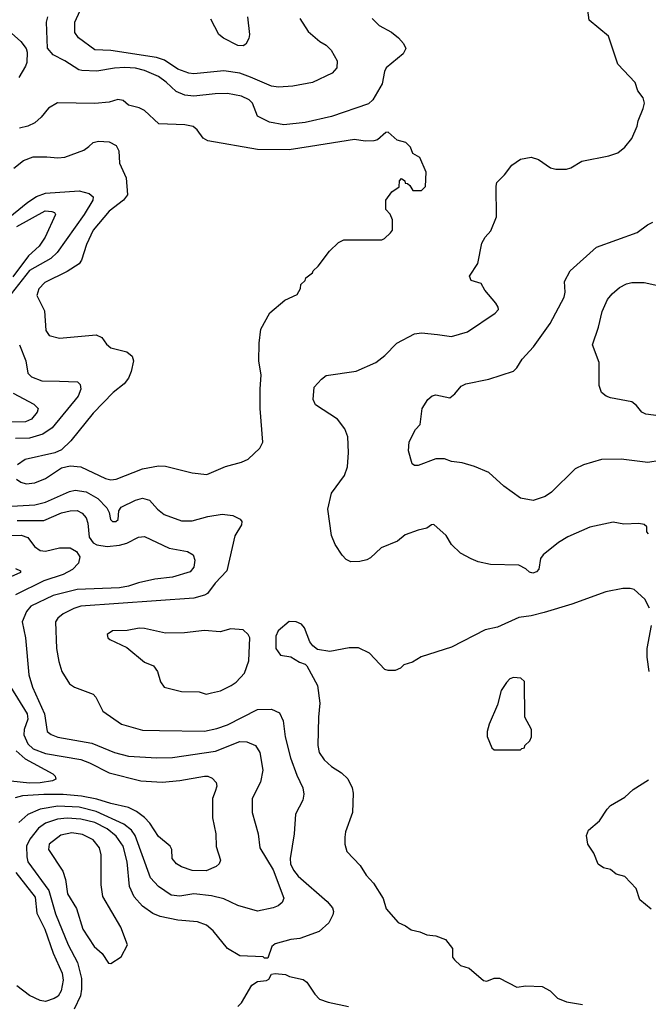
# Model space of a CAD drawing. Extents: x 997028 to 1115134, y 536408 to 618974.
# Tile 424 of 473: x 1101979 to 1105538, y 545468 to 551048. Entities that reach past the tile are written whole.
import ezdxf

# ---------------------------------------------------------------- set-up
doc = ezdxf.new("R2010")
doc.units = 0

msp = doc.modelspace()

# ---------------------------------------------------------------- linework, layer by layer
at = {"layer": '0CON10XD'}
for points in [[(1103566.2, 551055), (1103611.7, 550981.7), (1103678.8, 550925), (1103715, 550904), (1103742, 550875), (1103776.2, 550815), (1103774.2, 550775), (1103748, 550745), (1103637.8, 550692.2), (1103525, 550670.7), (1103445, 550666.5), (1103405, 550671.2), (1103285, 550723.5), (1103225, 550745.8), (1103135, 550759.4), (1102965, 550741.6), (1102936.2, 550745), (1102875, 550767.7), (1102799.6, 550819.6), (1102753.6, 550833.6), (1102495, 550872.8), (1102405, 550877.1), (1102311.2, 550945), (1102292, 550975), (1102290.4, 551035), (1102341.3, 551145)], [(1104344.3, 549264.3), (1104425, 549253.1), (1104515, 549279.4), (1104671.2, 549385), (1104690, 549405), (1104688.8, 549418.8), (1104675, 549442.5), (1104613.3, 549515), (1104593, 549553), (1104535, 549570), (1104526.7, 549595), (1104573.9, 549666.1), (1104595, 549782.5), (1104614.2, 549815.8), (1104647.7, 549852.3), (1104679.3, 549930.7), (1104676.2, 550105), (1104681.2, 550125), (1104725, 550170), (1104765.5, 550224.5), (1104815, 550258.6), (1104875, 550268.9), (1104916.2, 550256.2), (1104985, 550208), (1105015, 550201.4), (1105075, 550201.4), (1105100.6, 550209.4), (1105162.6, 550247.4), (1105315, 550277.5), (1105365.6, 550294.4), (1105405, 550326.7), (1105446.2, 550375), (1105476.2, 550445), (1105481.2, 550475), (1105508.8, 550545), (1105516.7, 550575), (1105510, 550605), (1105480, 550645), (1105465, 550692.5), (1105366.4, 550796.4), (1105313.3, 550955), (1105203.3, 551045), (1105193.3, 551115)], [(1103975.7, 551055), (1104015.3, 551015.3), (1104085, 550976.7), (1104124.6, 550944.6), (1104152.6, 550912.6), (1104165.7, 550884.3), (1104150, 550855), (1104053.6, 550775), (1104044.6, 550755), (1104031.8, 550685), (1103978.9, 550595), (1103955, 550571.4), (1103745, 550499.1), (1103595, 550466.2), (1103475, 550453.2), (1103393, 550467), (1103325, 550500.8), (1103297.5, 550575), (1103277.5, 550595), (1103235, 550614.5), (1103155, 550629.5), (1103085, 550628.5), (1102965, 550615.3), (1102915, 550621.1), (1102865, 550640.9), (1102808.2, 550695), (1102765, 550726.5), (1102685, 550761.2), (1102635, 550772.9), (1102575, 550777.5), (1102515, 550774.2), (1102415, 550757.5), (1102330.7, 550760.7), (1102313.8, 550765), (1102235.4, 550815.4), (1102168.3, 550848.3), (1102137.3, 550887.3), (1102130, 551035), (1102138.1, 551065)], [(1103269.3, 551065), (1103281.1, 550965), (1103277.4, 550942.6), (1103260, 550910), (1103245, 550900), (1103215, 550901.9), (1103133.4, 550943.4), (1103105.7, 550965), (1103061.9, 551051.9)], [(1101931.7, 550971.7), (1101985.5, 550925.5), (1102015.7, 550885.7), (1102021.2, 550865), (1102020, 550805), (1102012.5, 550785), (1101975, 550721.2)], [(1102015, 548417.5), (1102065, 548423.1), (1102125, 548448.1), (1102215, 548508), (1102265, 548520), (1102324.5, 548514.5), (1102465, 548448.5), (1102495, 548440.4), (1102526.2, 548445), (1102675, 548502.9), (1102765, 548519.6), (1102805, 548518.5), (1102955, 548481.1), (1103038.3, 548471.7), (1103145, 548515.6), (1103235, 548540), (1103272.3, 548557.7), (1103339.5, 548620.5), (1103356.2, 548655), (1103340, 548845), (1103340, 548955), (1103347.1, 549035), (1103333, 549113), (1103334.2, 549215), (1103343.8, 549295), (1103395, 549386.7), (1103481.2, 549458.8), (1103549.3, 549490.7), (1103570, 549525), (1103571.7, 549548.3), (1103595, 549570), (1103600, 549585), (1103636.4, 549613.6), (1103640, 549625), (1103669.3, 549650.7), (1103734.2, 549735.8), (1103784.1, 549785.9), (1103815, 549800), (1104029.3, 549800.7), (1104045, 549807.5), (1104079.3, 549840.7), (1104090, 549855), (1104090, 549915), (1104077, 549947), (1104053, 549973), (1104052.5, 550025), (1104087, 550073), (1104128.3, 550101.7), (1104130, 550135), (1104141.7, 550148.3), (1104160, 550135), (1104161.7, 550121.7), (1104175, 550120), (1104188.3, 550108.3), (1104205, 550080), (1104255, 550080), (1104277, 550103), (1104280, 550185), (1104245, 550267.5), (1104205, 550290), (1104192.5, 550325), (1104165, 550352.5), (1104116.4, 550366.4), (1104065, 550410), (1104051.7, 550408.3), (1104005, 550366.7), (1103985, 550361.2), (1103935, 550360), (1103875, 550370), (1103625, 550330), (1103505, 550311.5), (1103325, 550312.3), (1103045, 550362.3), (1103017.4, 550377.4), (1102983.6, 550423.6), (1102962.2, 550442.2), (1102915, 550453.1), (1102767.5, 550457.5), (1102685, 550533.8), (1102655, 550548.8), (1102595, 550563.3), (1102565, 550590), (1102535, 550596.2), (1102485, 550581.2), (1102405, 550573.1), (1102193.8, 550576.2), (1102143, 550547), (1102100.8, 550495), (1102065, 550462.9), (1102025.5, 550444.5), (1101977.2, 550432.8)], [(1101945, 550206.9), (1102000.2, 550249.8), (1102055, 550270.5), (1102132, 550272), (1102195, 550265.5), (1102235, 550269.5), (1102341.7, 550308.3), (1102369.8, 550330.2), (1102395, 550351.9), (1102425, 550360), (1102485, 550356), (1102526.2, 550335), (1102540, 550305), (1102544, 550235), (1102582.7, 550152.7), (1102590, 550055), (1102567.3, 550025), (1102486.3, 549963.7), (1102395.9, 549855), (1102358.1, 549775), (1102329.2, 549685), (1102315.4, 549665), (1102248.1, 549621.9), (1102122, 549558), (1102086.9, 549523.1), (1102075.5, 549485), (1102118.5, 549398.5), (1102126.8, 549286.8), (1102145, 549258), (1102205, 549243.1), (1102412, 549262), (1102445, 549247.5), (1102470.2, 549210.2), (1102495, 549188.1), (1102585, 549165.6), (1102615, 549141.2), (1102623.1, 549115), (1102610.4, 549055), (1102595, 549016), (1102571.4, 548985), (1102508.6, 548935), (1102395, 548818.1), (1102267.8, 548662.2), (1102215, 548610), (1102177.1, 548592.9), (1102010, 548555), (1101966.7, 548525)], [(1101839.7, 549865), (1102025, 550014.7), (1102075, 550046.9), (1102124.8, 550065.2), (1102315, 550077.7), (1102373, 550063), (1102395.5, 550045), (1102392.5, 550025), (1102343.3, 549945), (1102191.7, 549728.3), (1102154.8, 549695.2), (1102035, 549626.1), (1101931.1, 549495)], [(1101962.9, 549877.2), (1102124, 549965), (1102160.9, 549960.9), (1102176, 549955), (1102182.5, 549945), (1102124.1, 549815), (1102088.7, 549765), (1102029.2, 549710.8), (1101939.3, 549590.7)], [(1105605, 548549.5), (1105535, 548539.5), (1105385, 548558.6), (1105274.4, 548555.6), (1105172.5, 548525), (1105125, 548502), (1104989.8, 548370.2), (1104954.5, 548345.5), (1104885.7, 548324.3), (1104815, 548335.8), (1104720, 548405), (1104635, 548482), (1104555, 548516.2), (1104485, 548536.2), (1104425, 548543.8), (1104385, 548560), (1104335, 548560), (1104235, 548521.2), (1104215, 548522.5), (1104201.2, 548531.2), (1104180, 548605), (1104184.2, 548655.8), (1104221.2, 548725), (1104246, 548755), (1104257.1, 548845), (1104290, 548895), (1104315, 548915.8), (1104335, 548922.5), (1104415, 548906.2), (1104442.1, 548927.9), (1104478.9, 548971.1), (1104504.6, 548985.4), (1104635, 549011.9), (1104775, 549056.7), (1104793.3, 549075), (1104823.8, 549125), (1104889.2, 549195), (1104983.4, 549326.6), (1105061.4, 549475), (1105066.9, 549505), (1105064.2, 549565), (1105095.8, 549624.2), (1105245, 549759.2), (1105475, 549841.4), (1105533.4, 549886.6), (1105565, 549901.2)], [(1105625, 548800.4), (1105525, 548813.2), (1105502.2, 548825), (1105472.2, 548862.2), (1105445, 548882.7), (1105325, 548905.7), (1105300, 548915), (1105274, 548935), (1105260, 548975), (1105260, 549105), (1105223.3, 549205), (1105256.5, 549305), (1105278.2, 549395), (1105307.7, 549462.3), (1105334.7, 549495.3), (1105375, 549530), (1105415, 549551.9), (1105445, 549559.4), (1105515, 549559.4), (1105695, 549520)], [(1105540, 548135), (1105530, 548145), (1105530, 548175), (1105515, 548187.5), (1105485, 548193.3), (1105400.8, 548189.2), (1105339.5, 548200.5), (1105207, 548173), (1105082.6, 548117.4), (1105030, 548085), (1104943.8, 548015), (1104928.8, 547995), (1104918.8, 547935), (1104905, 547920), (1104885, 547912.5), (1104865, 547918), (1104845, 547936), (1104805, 547957.1), (1104645, 547960.8), (1104575, 547975.8), (1104535, 547992), (1104474.4, 548024.4), (1104423.8, 548075), (1104393.3, 548125), (1104325, 548186.7), (1104310, 548185), (1104285, 548166.7), (1104235, 548156), (1104161.7, 548128.3), (1104117.6, 548092.4), (1104025, 548054.5), (1103965, 547998.1), (1103945, 547987.5), (1103905, 547976.9), (1103855, 547975.8), (1103828.3, 547988.3), (1103804.5, 548014.5), (1103764.6, 548074.6), (1103745.5, 548125.5), (1103724.2, 548275), (1103744, 548365), (1103817.5, 548465), (1103835.6, 548514.4), (1103841.4, 548595), (1103837.1, 548685), (1103820.3, 548730.3), (1103779.2, 548785), (1103653.3, 548865), (1103641.2, 548895), (1103646.7, 548965), (1103688.3, 549011.7), (1103715, 549031.2), (1103885, 549055.7), (1103995, 549105.8), (1104046.2, 549145), (1104114.4, 549215.6), (1104215, 549268), (1104255, 549274.2), (1104344.3, 549264.3)], [(1101977.5, 549205), (1102014.4, 549115.6), (1102024.7, 549044.7), (1102045, 549023.8), (1102105, 549000.9), (1102205, 549000.4), (1102306.6, 548996.6), (1102321.1, 548981.1), (1102324.4, 548954.4), (1102310, 548915), (1102162.3, 548735), (1102110.7, 548699.3), (1102035, 548676.1), (1101955, 548674.8)], [(1101942.8, 548932.7), (1102059.9, 548869.9), (1102083.1, 548845), (1102078.5, 548825), (1102046.7, 548785), (1102011.5, 548768.5), (1101932, 548768)], [(1101961.2, 548445), (1101985, 548428), (1102015, 548417.5)], [(1101835, 548286.6), (1102065, 548298.9), (1102125, 548313.8), (1102261.4, 548375), (1102292.2, 548382.2), (1102355, 548372.4), (1102422.1, 548335), (1102472.3, 548282.3), (1102486, 548255), (1102492.5, 548215), (1102505, 548204.3), (1102522.5, 548205), (1102536.2, 548215), (1102541.2, 548265), (1102554, 548285), (1102634, 548325), (1102675, 548336.9), (1102714.7, 548324.7), (1102758.6, 548275), (1102798, 548245), (1102895, 548207.3), (1102955, 548208.8), (1103045, 548233.3), (1103125, 548246.6), (1103185, 548238.4), (1103227.8, 548217.7), (1103236.2, 548205), (1103235.4, 548185), (1103197.4, 548122.6), (1103152.2, 547925), (1103086, 547855), (1103042.9, 547797.1), (1103025, 547786.5), (1102965, 547769.6)], [(1101965, 548209.8), (1102115, 548210.9), (1102215, 548252.9), (1102265, 548265.3), (1102305, 548265.9), (1102332.4, 548252.4), (1102354.8, 548224.8), (1102364.7, 548195), (1102371.9, 548115), (1102395, 548083.8), (1102415, 548072), (1102475, 548062), (1102545, 548070.7), (1102585, 548082.3), (1102652, 548115), (1102685, 548119.2), (1102825, 548053.8), (1102930, 548035), (1102962, 548015), (1102971.4, 547985), (1102964.3, 547945), (1102945, 547920), (1102845, 547889.1), (1102745, 547877.5), (1102652.6, 547857.4), (1102595, 547837.1), (1102545, 547829.2), (1102305, 547819.5), (1102169.2, 547785), (1102042.2, 547725), (1102017.5, 547695), (1101993.5, 547635), (1102012.2, 547545), (1102031.1, 547335), (1102052.4, 547265), (1102118.8, 547115), (1102134.6, 547014.6), (1102157.4, 546997.4), (1102195, 546982.5), (1102387.7, 546947.7), (1102515, 546895.3), (1102595.4, 546874.6), (1102755, 546864.6), (1102845, 546867.2), (1103088, 546902), (1103225, 546957.5), (1103266, 546956), (1103315, 546935.6), (1103339.1, 546895), (1103356.7, 546795), (1103343.2, 546726.8), (1103295.7, 546635), (1103295.7, 546555), (1103330, 546435), (1103338.6, 546355), (1103415, 546230.6), (1103475, 546070), (1103465.5, 546044.5), (1103443.5, 546026.5), (1103415, 546014.5), (1103325, 545996.5), (1103215, 546027.9), (1103135, 546066.2), (1103065, 546082.7), (1102965, 546094.7), (1102885, 546082), (1102836.6, 546086.6), (1102765, 546136.5), (1102719.5, 546185), (1102632.5, 546425), (1102611.3, 546455), (1102569.2, 546489.2), (1102411.4, 546561.4), (1102315.2, 546584.8), (1102195, 546591.1), (1102095.2, 546574.8), (1102025, 546543.3), (1101975, 546498.5)], [(1101925, 548125.2), (1101987.2, 548127.2), (1102025, 548114.5), (1102062.7, 548062.7), (1102095, 548040.9), (1102125, 548035.8), (1102205, 548055.3), (1102264.7, 548054.7), (1102301.1, 548035), (1102318.8, 548005), (1102312, 547968), (1102278.1, 547931.9), (1102225.7, 547905), (1102115, 547868), (1101955, 547788)], [(1101955, 547937.7), (1101984, 547925), (1101984, 547915), (1101893.9, 547876.1)], [(1105545, 547712.5), (1105518.8, 547765), (1105459.1, 547819.1), (1105435, 547825.7), (1105395, 547825.7), (1105297.5, 547805), (1105105, 547735.8), (1104949.5, 547689.5), (1104875, 547670), (1104805, 547660), (1104685, 547605.7), (1104615, 547591.4), (1104425, 547492), (1104252.3, 547437.7), (1104203.6, 547406.4), (1104155, 547392.5), (1104135, 547372.5), (1104105, 547360), (1104065, 547360), (1104046.4, 547366.4), (1103959.1, 547459.1), (1103897.9, 547487.9), (1103845, 547488.9), (1103735, 547466.9), (1103665, 547480), (1103638.9, 547498.9), (1103622.1, 547522.1), (1103591.2, 547601.2), (1103575, 547623.3), (1103545, 547636.7), (1103505, 547637.5), (1103442.5, 547585), (1103430, 547555), (1103430, 547485), (1103455, 547447.5), (1103515, 547437.5), (1103562.5, 547407.5), (1103595, 547396.7), (1103605, 547386.7), (1103665.6, 547275.6), (1103678.9, 547175), (1103670.5, 547095), (1103667.5, 546935), (1103675, 546896.2), (1103703.1, 546853.1), (1103745.5, 546815.5), (1103800.5, 546780.5), (1103836.2, 546746.2), (1103861.9, 546695), (1103866.9, 546665), (1103864.4, 546555.6), (1103824.3, 546445.7), (1103820, 546415), (1103820, 546375), (1103832, 546335), (1103906, 546255), (1103940.9, 546200.9), (1103982, 546155), (1104037.7, 546067.7), (1104055, 546010), (1104121.7, 545931.7), (1104163.6, 545913.6), (1104195, 545890), (1104245, 545878.8), (1104285, 545862), (1104335, 545856.2), (1104390, 545835), (1104430, 545785), (1104430, 545735), (1104440.7, 545720.7), (1104475, 545687.5), (1104523.6, 545673.6), (1104605, 545602.5), (1104625, 545600), (1104665, 545616.2), (1104695, 545616.2), (1104795, 545566), (1104845, 545572.9), (1104938.3, 545568.3), (1104983.3, 545545), (1105025, 545502.5), (1105075, 545482.9), (1105165, 545467.5)], [(1102965, 547769.6), (1102325, 547724), (1102285, 547711.8), (1102225, 547681.1), (1102195, 547656.5), (1102182.5, 547635), (1102187.7, 547485), (1102200.5, 547410.5), (1102217.1, 547355), (1102261.2, 547285), (1102290, 547265), (1102395, 547225.6), (1102409.2, 547209.2), (1102449.4, 547129.4), (1102555, 547055.5), (1102675, 547021.8), (1102770.2, 547020.2), (1103026.4, 547016.4), (1103095, 547031.5), (1103155, 547052.7), (1103325, 547139.3), (1103405, 547141.8), (1103449.8, 547119.8), (1103471.5, 547075), (1103483.1, 546985), (1103511.5, 546865), (1103547.4, 546767.4), (1103581.9, 546695), (1103588.7, 546658.7), (1103582.5, 546625), (1103541.2, 546545), (1103533.8, 546435), (1103510, 546295), (1103512.7, 546265), (1103528.8, 546228.8), (1103555.5, 546195), (1103720.9, 546050.9), (1103749.4, 546015), (1103755.6, 545995), (1103751.9, 545975), (1103729.3, 545930.7), (1103675, 545880.8), (1103565, 545841.4), (1103515, 545835.7), (1103425, 545811.2), (1103406.7, 545795), (1103385, 545730), (1103365, 545730), (1103357.5, 545737.5), (1103225, 545743.8), (1103155, 545783.8), (1103075, 545884), (1103037.4, 545917.4), (1102985.5, 545935.5), (1102875, 545945.4), (1102773.8, 545965), (1102733.3, 545983.3), (1102675, 546024.5), (1102626.8, 546076.8), (1102600.7, 546135), (1102588.1, 546275), (1102564.2, 546365), (1102525, 546420.3), (1102475, 546462.3), (1102405, 546498.1), (1102325, 546518.2), (1102247.3, 546522.7), (1102193, 546517), (1102125.5, 546494.5), (1102085, 546466.9), (1102036.6, 546403.4), (1102017.6, 546365), (1102018.6, 546305), (1102025.3, 546275), (1102143.2, 546113.2), (1102181.9, 545981.9), (1102253.8, 545805), (1102305.8, 545705), (1102328.3, 545615), (1102329.2, 545555), (1102323, 545517), (1102288.3, 545441.7)], [(1103035, 547226), (1103065, 547233.8), (1103115.5, 547244.5), (1103176.7, 547275), (1103205, 547293.8), (1103251.2, 547345), (1103276.2, 547415), (1103282.5, 547545), (1103272.5, 547565), (1103245, 547590), (1103175, 547596.2), (1103115, 547580), (1103025, 547586.9), (1102912.7, 547572.7), (1102805, 547572.5), (1102685, 547598.5), (1102655, 547599.5), (1102587.3, 547587.3), (1102505, 547584.2), (1102473.8, 547565), (1102478.8, 547545), (1102490, 547535), (1102585, 547491.2), (1102685, 547406.7), (1102735.9, 547385.9), (1102760, 547355), (1102776.2, 547295), (1102797.5, 547265), (1102895, 547241.4), (1102995, 547240), (1103035, 547226)], [(1105544, 547355), (1105532.5, 547435), (1105532.5, 547485), (1105557.5, 547615)], [(1104815, 546910), (1104821.7, 546918.3), (1104838.3, 546921.7), (1104840, 546935), (1104868.3, 546961.7), (1104877.5, 546985), (1104876.7, 547025), (1104840, 547095), (1104837, 547297), (1104817, 547317), (1104775, 547320), (1104755, 547312.5), (1104735, 547292.5), (1104705, 547247.5), (1104683.8, 547165), (1104636.7, 547055), (1104626.2, 547015), (1104626.4, 546986.4), (1104651.7, 546921.7), (1104665, 546910), (1104815, 546910)], [(1101927.7, 547267.7), (1102021.4, 547115), (1102025.3, 547085), (1102004.4, 547025), (1102002.2, 546995), (1102025, 546943.9), (1102055, 546916.7), (1102125, 546890.5), (1102325, 546855.7), (1102375, 546836.3), (1102485, 546779.5), (1102665, 546735.4), (1102785, 546727.1), (1102885, 546737.1), (1103025, 546762), (1103045, 546760.4), (1103069.1, 546749.1), (1103092.2, 546725), (1103095.5, 546705), (1103086.5, 546675), (1103071.5, 546635), (1103070.5, 546525), (1103089.5, 546435), (1103092, 546362), (1103115.6, 546285), (1103108.6, 546265), (1103091.4, 546248.6), (1103035, 546225.5), (1102955, 546227.3), (1102895, 546247.8), (1102866, 546265), (1102842.9, 546295), (1102840.8, 546345), (1102830.8, 546365), (1102765, 546418.5), (1102715.6, 546495.6), (1102685, 546527.3), (1102641, 546561), (1102595, 546583.1), (1102495, 546605.7), (1102415, 546631.5), (1102328.5, 546648.5), (1102225, 546657.4), (1102115, 546657.7), (1101995, 546649), (1101952.5, 546637.5)], [(1101958.1, 546905), (1102009.2, 546859.2), (1102166.7, 546775), (1102180.7, 546760.7), (1102183.3, 546745), (1102165.4, 546734.6), (1102095, 546722.7), (1102035, 546721.9), (1101928, 546732)], [(1105555, 546006.7), (1105491.2, 546061.2), (1105470, 546125), (1105405, 546192.5), (1105356.4, 546206.4), (1105325, 546232.5), (1105285, 546242.5), (1105255, 546263.3), (1105230, 546325), (1105196.7, 546375), (1105189.2, 546425), (1105199.2, 546455), (1105261.5, 546508.5), (1105305.3, 546574.7), (1105325, 546594.4), (1105405, 546642), (1105453.3, 546685), (1105539.5, 546740.5)], [(1102495, 545700), (1102553, 545737), (1102590, 545805), (1102551.4, 545905), (1102450.2, 546080.2), (1102440, 546145), (1102439.5, 546315), (1102430.4, 546355), (1102395, 546399.5), (1102335, 546430), (1102275, 546439.3), (1102212.3, 546427.7), (1102146.7, 546375), (1102141.5, 546345), (1102222.8, 546222.8), (1102238.1, 546175), (1102249.1, 546095), (1102300.5, 546010.5), (1102336.9, 545895), (1102401.4, 545795), (1102445.5, 545755.5), (1102482.3, 545702.3), (1102495, 545700)], [(1101957.9, 546215), (1102065.8, 546075), (1102075.3, 545985), (1102121.1, 545895), (1102168.5, 545758.5), (1102219.4, 545645), (1102225.3, 545604.7), (1102214.6, 545545), (1102196.5, 545515), (1102175, 545502.1), (1102125, 545484.6), (1102095, 545490), (1102035, 545518.2), (1101963.7, 545573.7)], [(1103213.8, 545455), (1103235, 545477.5), (1103294.1, 545575.9), (1103325, 545597.5), (1103377, 545603), (1103389.3, 545610.7), (1103405, 545640), (1103425, 545642.5), (1103485, 545636.7), (1103506.1, 545626.1), (1103585, 545608), (1103605, 545593.8), (1103650, 545525), (1103677.2, 545497.2), (1103725, 545480), (1103840, 545455)]]:
    msp.add_lwpolyline(points, dxfattribs=at)

doc.saveas('drawing.dxf')
